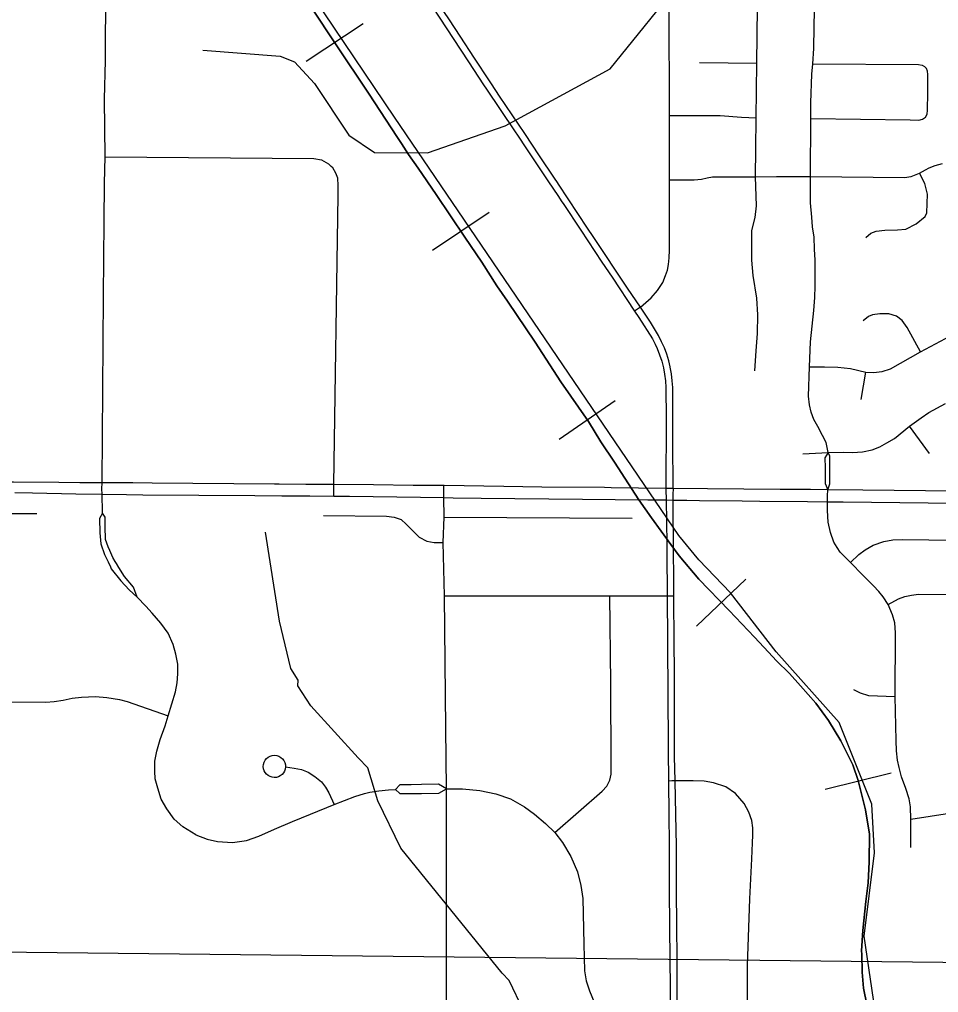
# Model space of a CAD drawing. Extents: x -1403959 to 81668, y -1400582 to 11018.
# Drawn here: x 6440.3 to 6538.1, y 8471.5 to 8575.1 of the extents above; entities that cross this region are included whole.
import ezdxf

# ---------------------------------------------------------------- set-up
doc = ezdxf.new("R2010")
doc.units = 0
for name, color, linetype in [('tdCiSectNmbr', 7, 'Continuous'), ('tdCiSectTwpRng', 7, 'Continuous'), ('tdCoSecRteBand', 7, 'Continuous'), ('tdCoSurfBitum', 7, 'Continuous'), ('tdCoTwpNameTxt', 7, 'Continuous')]:
    doc.layers.add(name, color=color, linetype=linetype)

msp = doc.modelspace()

# ---------------------------------------------------------------- linework, layer by layer
at = {"layer": 'tdCiSectNmbr'}
for points in [[(6509.4, 8549.02), (6509.47, 8549.72), (6509.5, 8550.53), (6509.48, 8554.01), (6509.48, 8558.02), (6509.48, 8564.89), (6509.46, 8576.52), (6509.47, 8590.78), (6509.47, 8596.85), (6509.47, 8596.98), (6509.47, 8600.38), (6509.49, 8608.58), (6509.51, 8617.3)], [(6484.3, 8576.37), (6486.47, 8573.07)], [(6487.22, 8573.31), (6486.07, 8575.05), (6484.94, 8576.73)], [(6488.74, 8570.99), (6487.22, 8573.31)], [(6486.47, 8573.07), (6486.48, 8573.06)], [(6486.48, 8573.06), (6488.09, 8570.6)], [(6488.09, 8570.6), (6489.7, 8568.14)], [(6490.35, 8568.55), (6488.74, 8570.99)], [(6489.7, 8568.14), (6490, 8567.68), (6492.98, 8563.25)], [(6490.56, 8568.23), (6490.35, 8568.55)], [(6494.08, 8562.95), (6491.41, 8566.94), (6490.56, 8568.23)], [(6492.98, 8563.25), (6493.38, 8562.66)], [(6495.66, 8560.59), (6494.08, 8562.95)], [(6493.38, 8562.66), (6494.2, 8561.43), (6495.04, 8560.17)], [(6495.04, 8560.17), (6496.62, 8557.82)], [(6497.26, 8558.2), (6495.66, 8560.59)], [(6496.62, 8557.82), (6497.6, 8556.36)], [(6497.57, 8557.74), (6497.26, 8558.2)], [(6498.71, 8556.01), (6497.69, 8557.56), (6497.57, 8557.74)], [(6497.6, 8556.36), (6498.04, 8555.7)], [(6498.04, 8555.7), (6498.16, 8555.51), (6500.05, 8552.67)], [(6500.78, 8552.88), (6498.71, 8556.01)], [(6500.05, 8552.67), (6502.3, 8549.28)], [(6502.99, 8549.56), (6501.36, 8552.01), (6500.78, 8552.88)], [(6503.39, 8548.96), (6502.99, 8549.56)], [(6502.3, 8549.28), (6503.39, 8547.65)], [(6504.1, 8547.89), (6503.39, 8548.96)], [(6506.41, 8544.46), (6507.55, 8545.48), (6508.23, 8546.24), (6508.77, 8547.09), (6509.08, 8547.85), (6509.29, 8548.42), (6509.4, 8549.02)], [(6503.39, 8547.65), (6505.77, 8544.05)], [(6506.41, 8544.46), (6505.03, 8546.5), (6504.1, 8547.89)], [(6506.41, 8544.46), (6505.77, 8544.05), (6506.22, 8543.37), (6507.68, 8541.11), (6507.95, 8540.53)], [(6508.65, 8540.8), (6508.32, 8541.44), (6507.47, 8542.89), (6506.41, 8544.46)], [(6507.95, 8540.53), (6508.18, 8540.06), (6508.44, 8539.4), (6508.66, 8538.72), (6508.84, 8538.03), (6508.97, 8537.34)], [(6509.56, 8538.13), (6509.41, 8538.77), (6509.2, 8539.46), (6508.95, 8540.14), (6508.65, 8540.8)], [(6509.7, 8537.36), (6509.57, 8538.07), (6509.56, 8538.13)], [(6508.97, 8537.34), (6509.06, 8536.64), (6509.11, 8535.93), (6509.14, 8532.61), (6509.11, 8525.18), (6509.11, 8525.05), (6509.13, 8523.95), (6509.21, 8519.28), (6509.21, 8518.33)], [(6509.85, 8535.12), (6509.85, 8535.91), (6509.78, 8536.64), (6509.7, 8537.36)], [(6509.83, 8530.2), (6509.83, 8530.44), (6509.85, 8535.12)], [(6509.88, 8524.63), (6509.9, 8525.07), (6509.89, 8525.18), (6509.83, 8530.2)], [(6444.51, 8525.8), (6439.67, 8525.84), (6438.14, 8525.86)], [(6449.09, 8525.77), (6446.73, 8525.78), (6444.51, 8525.8)], [(6454.44, 8525.74), (6452.36, 8525.76), (6449.1, 8525.77), (6449.09, 8525.77)], [(6467.96, 8525.63), (6467.46, 8525.64), (6454.44, 8525.74)], [(6470.78, 8525.6), (6467.96, 8525.63)], [(6471.13, 8525.6), (6470.78, 8525.6)], [(6477.97, 8525.55), (6473.78, 8525.61), (6473.77, 8525.61), (6472.19, 8525.59), (6471.13, 8525.6)], [(6485.46, 8525.49), (6482.2, 8525.49), (6477.97, 8525.55)], [(6491.87, 8525.39), (6485.5, 8525.49), (6485.48, 8525.49), (6485.46, 8525.49)], [(6439.83, 8524.74), (6441.68, 8524.7)], [(6441.68, 8524.7), (6446.31, 8524.62)], [(6446.31, 8524.62), (6449.1, 8524.57), (6451.7, 8524.53)], [(6451.7, 8524.53), (6453.43, 8524.5), (6465.34, 8524.42)], [(6502.56, 8525.26), (6495.9, 8525.33), (6491.87, 8525.39)], [(6509.43, 8525.18), (6509.11, 8525.18), (6503.27, 8525.25), (6502.56, 8525.26)], [(6513.55, 8525.15), (6509.89, 8525.18), (6509.43, 8525.18)], [(6509.93, 8518.33), (6509.88, 8523.94), (6509.87, 8524.31), (6509.88, 8524.63)], [(6521.27, 8525.08), (6513.55, 8525.15)], [(6526.3, 8525.03), (6524.51, 8525.05), (6521.27, 8525.08)], [(6530.06, 8525), (6526.34, 8525.03), (6526.3, 8525.03)], [(6546.76, 8524.83), (6530.06, 8525)], [(6465.34, 8524.42), (6468.23, 8524.4)], [(6468.23, 8524.4), (6468.56, 8524.4)], [(6468.56, 8524.4), (6471.2, 8524.38)], [(6471.2, 8524.38), (6473.78, 8524.37), (6475.1, 8524.36), (6475.43, 8524.35)], [(6475.43, 8524.35), (6483, 8524.24)], [(6483, 8524.24), (6485.47, 8524.2), (6486.46, 8524.19), (6489.44, 8524.15)], [(6489.44, 8524.15), (6500.24, 8524.04)], [(6500.24, 8524.04), (6507.17, 8523.97)], [(6507.17, 8523.97), (6509.13, 8523.95), (6509.88, 8523.94), (6511.32, 8523.92)], [(6511.32, 8523.92), (6512.69, 8523.91), (6517.21, 8523.86)], [(6517.21, 8523.86), (6519.11, 8523.84)], [(6519.11, 8523.84), (6524.18, 8523.78)], [(6524.18, 8523.78), (6526.3, 8523.75), (6527.97, 8523.74)], [(6527.97, 8523.74), (6543.04, 8523.56), (6544.81, 8523.55)], [(6509.21, 8518.33), (6509.25, 8513.75), (6509.25, 8513.75)], [(6509.96, 8513.76), (6509.95, 8515.84), (6509.93, 8518.33)], [(6509.25, 8513.75), (6509.28, 8508.97), (6509.28, 8508.62)], [(6510, 8508.62), (6509.96, 8513.73), (6509.96, 8513.76)], [(6509.28, 8508.62), (6509.35, 8497.88), (6509.35, 8497.32)], [(6510.02, 8497.32), (6510.02, 8505.85), (6510, 8508.62)], [(6509.35, 8497.32), (6509.38, 8494.03)], [(6510.08, 8494.04), (6510.02, 8496.66), (6510.02, 8497.32)], [(6509.38, 8494.03), (6509.38, 8494.03), (6509.42, 8490.44)], [(6510.16, 8490.46), (6510.08, 8494.04), (6510.08, 8494.04)], [(6509.42, 8490.44), (6509.45, 8487.31), (6509.47, 8482.42)], [(6510.24, 8486.09), (6510.23, 8487.12), (6510.16, 8490.46)], [(6510.25, 8482.42), (6510.24, 8486.09)], [(6509.47, 8482.42), (6509.5, 8478.61)], [(6510.27, 8478.61), (6510.25, 8482.42)], [(6509.5, 8478.61), (6509.52, 8474.96), (6509.55, 8472.17)], [(6510.3, 8472.17), (6510.29, 8475.16), (6510.27, 8478.61)], [(6509.55, 8472.17), (6509.61, 8467.78), (6509.64, 8466.76), (6509.64, 8466.75)], [(6510.32, 8466.77), (6510.3, 8472.17)]]:
    msp.add_lwpolyline(points, dxfattribs=at)
at = {"layer": 'tdCiSectTwpRng'}
for points in [[(6518.57, 8537.69), (6518.7, 8539.84), (6518.85, 8541.68), (6518.9, 8543.67), (6518.77, 8545.44), (6518.39, 8547.85), (6518.27, 8549.46), (6518.24, 8552.64), (6518.6, 8554), (6518.75, 8555.27), (6518.65, 8558.35), (6518.69, 8561.29), (6518.71, 8564.64), (6518.8, 8570.46), (6518.85, 8576.36), (6518.9, 8577.46), (6518.96, 8578.32), (6519.16, 8579.36), (6519.47, 8580.53), (6520.04, 8581.86), (6520.93, 8583.35), (6521.71, 8584.3), (6524.03, 8586.68)], [(6449.46, 8570.72), (6449.55, 8586.16)], [(6524.74, 8570.38), (6524.87, 8572), (6524.89, 8574.3), (6524.94, 8576.05), (6524.95, 8576.29), (6524.95, 8578.64)], [(6449.37, 8566.62), (6449.46, 8570.72)], [(6512.69, 8570.53), (6518.8, 8570.46)], [(6526.38, 8528.99), (6526.18, 8530.06), (6525.79, 8530.83), (6525.27, 8531.76), (6524.84, 8532.51), (6524.58, 8533.28), (6524.38, 8534.09), (6524.29, 8535.01), (6524.38, 8538.13), (6524.5, 8540.77), (6524.84, 8544.12), (6524.96, 8545.51), (6524.98, 8546.71), (6525.01, 8548.24), (6525.01, 8549.49), (6524.94, 8550.65), (6524.88, 8551.92), (6524.72, 8553.02), (6524.63, 8554.05), (6524.5, 8555.59), (6524.49, 8558.37), (6524.53, 8564.54), (6524.54, 8566.22), (6524.65, 8569.26), (6524.74, 8570.38)], [(6524.74, 8570.38), (6536, 8570.31), (6536.39, 8570.23), (6536.64, 8570.09)], [(6536.64, 8570.09), (6536.76, 8569.96)], [(6524.53, 8564.54), (6535.11, 8564.41), (6536.04, 8564.39), (6536.42, 8564.48), (6536.75, 8564.7), (6536.93, 8565.01), (6536.95, 8565.45), (6536.97, 8567.29), (6536.97, 8569.24), (6536.96, 8569.61), (6536.86, 8569.86), (6536.76, 8569.96)], [(6449.43, 8560.49), (6449.37, 8566.62)], [(6509.48, 8564.89), (6514.88, 8564.89), (6517.16, 8564.71), (6518.71, 8564.64)], [(6449.24, 8545.63), (6449.33, 8553.59), (6449.37, 8557.68), (6449.43, 8560.49)], [(6449.43, 8560.49), (6471.62, 8560.28), (6472.47, 8560.16), (6473.2, 8559.72), (6473.48, 8559.46)], [(6509.48, 8558.02), (6512.11, 8558.04), (6512.88, 8558.09), (6513.51, 8558.25), (6514.06, 8558.34), (6518.65, 8558.35), (6520.89, 8558.39), (6524.49, 8558.37), (6534.52, 8558.26), (6535.22, 8558.38), (6536.09, 8558.73), (6536.73, 8559.1), (6537.11, 8559.29), (6537.76, 8559.55), (6538.53, 8559.77)], [(6473.66, 8559.29), (6473.48, 8559.46)], [(6473.78, 8524.39), (6473.77, 8525.04), (6473.77, 8525.61), (6474.21, 8556.38), (6474.23, 8557.44), (6474.19, 8558.19), (6473.98, 8558.74), (6473.66, 8559.29)], [(6530.39, 8551.88), (6530.93, 8552.35), (6531.49, 8552.57), (6532.4, 8552.67), (6533.76, 8552.69), (6534.65, 8552.77), (6535.74, 8553.34), (6536.7, 8554.12), (6536.87, 8554.51), (6536.94, 8556.51), (6536.86, 8556.93), (6536.65, 8557.64), (6536.09, 8558.73)], [(6449.09, 8525.12), (6449.1, 8525.77), (6449.24, 8545.63)], [(6536.2, 8539.71), (6534.8, 8542.3), (6534.25, 8543.04), (6533.64, 8543.53), (6532.82, 8543.77), (6531.88, 8543.77), (6531.11, 8543.67), (6530.67, 8543.47), (6530.1, 8543.01)], [(6524.38, 8538.13), (6525.99, 8538.13), (6527.39, 8538.09), (6528.75, 8537.93), (6530.37, 8537.56), (6531.22, 8537.52), (6532.11, 8537.64), (6533.02, 8537.91), (6536.2, 8539.71), (6538.88, 8541.14), (6540, 8541.72), (6541.23, 8542.02), (6541.89, 8542.1), (6542.94, 8542.1), (6548.97, 8542.02), (6550.12, 8542.01), (6550.94, 8542.14), (6551.68, 8542.34), (6552.02, 8542.46)], [(6529.9, 8534.65), (6530.37, 8537.56)], [(6523.67, 8528.85), (6525.02, 8528.92), (6526.38, 8528.99), (6528, 8529.05), (6528.97, 8528.99), (6530.04, 8529.07), (6531.06, 8529.29), (6531.87, 8529.62), (6532.63, 8530.02), (6533.44, 8530.51), (6535.04, 8531.82), (6536.27, 8532.71), (6537.08, 8533.26), (6538.85, 8534.23)], [(6537.16, 8528.91), (6535.04, 8531.82)], [(6526.38, 8528.99), (6526.04, 8528.43), (6526.05, 8527.37)], [(6526.56, 8526.49), (6526.56, 8528.62), (6526.38, 8528.99)], [(6526.05, 8527.37), (6526.06, 8525.71), (6526.34, 8525.03)], [(6485.46, 8524.81), (6485.48, 8525.49)], [(6526.34, 8525.03), (6526.56, 8525.66), (6526.56, 8526.49)], [(6449.15, 8522.53), (6449.14, 8522.66), (6449.1, 8524.57), (6449.09, 8525.12)], [(6485.69, 8499.67), (6485.55, 8513.74), (6485.41, 8519.41), (6485.51, 8522.12), (6485.47, 8524.2), (6485.46, 8524.81), (6485.46, 8524.81)], [(6526.29, 8524.39), (6526.34, 8525.03)], [(6473.78, 8524.37), (6473.78, 8524.39)], [(6535.19, 8486.97), (6535.19, 8489.97), (6535.15, 8491.29), (6534.99, 8492.14), (6534.65, 8493.23), (6534.18, 8494.47), (6533.94, 8495.49), (6533.76, 8496.26), (6533.66, 8497.25), (6533.6, 8498.36), (6533.51, 8503.04), (6533.54, 8509.79), (6533.46, 8510.88), (6533.23, 8511.71), (6532.75, 8512.81), (6532.22, 8513.64), (6531.78, 8514.21), (6531.21, 8514.82), (6530.06, 8515.95), (6528.74, 8517.28), (6527.67, 8518.41), (6527.33, 8518.88), (6526.98, 8519.47), (6526.64, 8520.48), (6526.38, 8521.59), (6526.31, 8522.83), (6526.3, 8523.75), (6526.29, 8524.39)], [(6433.72, 8512.46), (6433.91, 8512.59), (6434.86, 8513.23), (6436.48, 8514.27), (6436.94, 8514.82), (6437.26, 8515.43), (6437.4, 8515.96), (6437.44, 8516.53), (6437.4, 8517.75), (6437.4, 8521.16), (6437.5, 8521.83), (6437.64, 8522.17), (6437.93, 8522.43), (6438.34, 8522.52), (6442.17, 8522.51)], [(6449.15, 8522.53), (6448.83, 8521.97), (6448.87, 8520.45), (6448.97, 8519.28)], [(6449.93, 8518.57), (6449.76, 8518.97), (6449.45, 8519.76), (6449.42, 8521.14), (6449.42, 8522.11), (6449.15, 8522.53)], [(6472.66, 8522.3), (6479.36, 8522.24), (6480.19, 8522.12), (6480.93, 8521.86), (6481.46, 8521.39), (6482.86, 8520), (6483.68, 8519.57), (6484.45, 8519.43), (6485.41, 8519.41)], [(6485.51, 8522.12), (6505.52, 8522)], [(6448.97, 8519.28), (6449.35, 8518.14), (6449.73, 8517.35)], [(6528.74, 8517.28), (6529.63, 8518.13), (6530.32, 8518.66), (6531.17, 8519.15), (6532.32, 8519.53), (6533.26, 8519.69), (6534.27, 8519.75), (6545.57, 8519.6), (6551.78, 8519.51)], [(6450.5, 8517.4), (6450.25, 8517.83), (6449.93, 8518.57)], [(6449.73, 8517.35), (6449.98, 8516.83)], [(6450.63, 8517.17), (6450.5, 8517.4)], [(6449.98, 8516.83), (6450.08, 8516.62), (6451.08, 8515.34), (6451.98, 8514.37), (6452.84, 8513.62)], [(6452.84, 8513.62), (6452.43, 8514.68), (6451.49, 8515.82), (6450.87, 8516.76), (6450.63, 8517.17)], [(6454.43, 8511.9), (6453.74, 8512.65), (6452.84, 8513.62)], [(6485.55, 8513.74), (6503.13, 8513.76), (6509.25, 8513.75), (6509.63, 8513.75)], [(6497.27, 8488.57), (6502.31, 8492.94), (6502.82, 8493.5), (6503.13, 8494.13), (6503.29, 8494.75), (6503.29, 8495.61), (6503.26, 8504.45), (6503.13, 8513.76)], [(6509.63, 8513.75), (6509.96, 8513.73)], [(6532.75, 8512.81), (6533.88, 8513.42), (6534.53, 8513.66), (6535.26, 8513.81), (6536.01, 8513.91), (6539.56, 8513.88), (6545.61, 8513.91)], [(6459.08, 8488.31), (6457.7, 8489.15), (6456.77, 8489.99), (6455.99, 8491.07), (6455.39, 8492.12), (6455.03, 8493.26), (6454.76, 8494.25), (6454.7, 8495.1), (6454.73, 8496.15), (6454.94, 8497.21), (6455.27, 8498.44), (6455.81, 8499.91), (6456.14, 8500.99), (6456.92, 8503.54), (6457.1, 8504.5), (6457.16, 8505.44), (6457.16, 8506.46), (6456.95, 8507.54), (6456.65, 8508.56), (6456.14, 8509.76), (6455.36, 8510.84), (6454.43, 8511.9)], [(6529.08, 8503.77), (6529.79, 8503.42), (6530.66, 8503.14), (6533.51, 8503.04)], [(6437.47, 8502.49), (6439.5, 8502.48), (6443.11, 8502.43), (6444.01, 8502.51), (6444.95, 8502.64), (6445.9, 8502.84), (6446.91, 8502.97), (6448.41, 8503.02), (6449.59, 8502.94), (6450.97, 8502.72), (6451.77, 8502.51), (6456.14, 8500.99)], [(6484.73, 8427.78), (6484.74, 8428.46), (6484.79, 8431.88), (6484.83, 8433.06), (6484.97, 8434.24), (6485.15, 8435.36), (6485.66, 8437.68), (6485.85, 8439.4), (6485.97, 8440.92), (6486.01, 8442.95), (6485.92, 8455.1), (6485.76, 8469.73), (6485.74, 8482.05), (6485.74, 8493.22), (6485.69, 8499.67)], [(6468.62, 8495.53), (6468.59, 8495.31), (6468.51, 8495.09), (6468.4, 8494.9), (6468.25, 8494.73), (6468.07, 8494.59), (6467.87, 8494.48), (6467.65, 8494.42), (6467.42, 8494.41), (6467.19, 8494.43), (6466.98, 8494.5), (6466.78, 8494.61), (6466.6, 8494.75), (6466.46, 8494.93), (6466.35, 8495.13), (6466.28, 8495.34), (6466.25, 8495.57), (6466.27, 8495.8), (6466.34, 8496.03), (6466.45, 8496.24), (6466.6, 8496.42), (6466.78, 8496.57), (6466.99, 8496.68), (6467.22, 8496.75), (6467.45, 8496.77), (6467.69, 8496.74), (6467.91, 8496.67), (6468.12, 8496.55), (6468.3, 8496.4), (6468.44, 8496.21), (6468.55, 8496), (6468.61, 8495.77), (6468.62, 8495.53)], [(6468.62, 8495.53), (6469.56, 8495.39), (6470.34, 8495.25), (6471.03, 8494.97), (6471.75, 8494.52), (6472.47, 8493.95), (6472.89, 8493.38), (6473.25, 8492.78), (6473.79, 8491.55)], [(6535.19, 8489.97), (6541.34, 8490.94), (6547.5, 8491.85), (6553.92, 8492.91), (6560.85, 8494.03), (6567.3, 8495.03)], [(6481.99, 8493.64), (6480.78, 8493.63), (6480.34, 8493.12)], [(6483.08, 8493.66), (6481.99, 8493.64)], [(6485.74, 8493.22), (6484.9, 8493.69), (6483.08, 8493.66)], [(6509.75, 8494.04), (6509.38, 8494.03)], [(6517.74, 8466.86), (6517.78, 8474.37), (6518.03, 8481.51), (6518.24, 8485.76), (6518.32, 8487.45), (6518.36, 8488.28), (6518.35, 8489.05), (6518.24, 8489.82), (6517.94, 8490.73), (6517.43, 8491.65), (6516.51, 8492.72), (6515.47, 8493.42), (6514.17, 8493.84), (6513.17, 8494.02), (6512.02, 8494.04), (6510.08, 8494.04), (6509.75, 8494.04)], [(6459.08, 8488.31), (6460.28, 8487.86), (6461.39, 8487.59), (6462.98, 8487.5), (6464.48, 8487.71), (6465.77, 8488.16), (6467.46, 8488.91), (6469.38, 8489.72), (6471.27, 8490.5), (6473.79, 8491.55), (6476, 8492.39), (6477.04, 8492.7), (6477.59, 8492.83)], [(6477.59, 8492.83), (6478.57, 8492.99), (6479.58, 8493.09), (6480.34, 8493.12)], [(6480.34, 8493.12), (6480.78, 8492.69), (6482.01, 8492.7)], [(6482.01, 8492.7), (6483.1, 8492.71)], [(6483.1, 8492.71), (6484.94, 8492.73), (6485.74, 8493.22)], [(6485.74, 8493.22), (6487.46, 8493.22), (6489.29, 8493.04), (6491.01, 8492.68), (6492.56, 8492.13), (6494.07, 8491.3), (6495.14, 8490.52), (6496.31, 8489.53), (6497.27, 8488.57), (6498.12, 8487.5), (6499, 8486.01), (6499.71, 8484.35), (6500.07, 8482.92), (6500.25, 8481.52), (6500.37, 8476.67), (6500.43, 8473.82), (6500.61, 8472.78), (6500.97, 8471.69), (6501.9, 8469.47)]]:
    msp.add_lwpolyline(points, dxfattribs=at)
at = {"layer": 'tdCoSecRteBand'}
for p, q in [((6480.22, 8564.7), (6422.58, 8650.22)), ((6470.83, 8570.67), (6476.87, 8574.68)), ((6484.28, 8550.54), (6490.29, 8554.6)), ((6497.76, 8530.41), (6503.71, 8534.55)), ((6512.38, 8510.52), (6517.63, 8515.53)), ((6526.05, 8493.16), (6533.09, 8494.91))]:
    msp.add_line(p, q, dxfattribs=at)
for points in [[(6530.49, 8470.24), (6530.15, 8471.97), (6529.98, 8473.68), (6529.95, 8475.59), (6529.94, 8475.95), (6530.05, 8478.12), (6530.4, 8481.2), (6530.63, 8483.21), (6530.74, 8485.42), (6530.76, 8488.39), (6530.34, 8490.96), (6529.56, 8494.09), (6528.99, 8495.77), (6527.73, 8498.3), (6526.42, 8500.49), (6525.05, 8502.31), (6523.45, 8504.16), (6522.27, 8505.49), (6520.87, 8506.82), (6520.01, 8507.75), (6518.55, 8509.36), (6515.83, 8512.17), (6512.62, 8515.53), (6510.51, 8518.02), (6509.65, 8519.2), (6507.58, 8522.06), (6506.21, 8523.97), (6503.65, 8527.99), (6502.2, 8530.13), (6500.86, 8532.31), (6497.92, 8536.53), (6495.19, 8540.73), (6492.25, 8545.12), (6491.12, 8546.74), (6489.53, 8549.27), (6487.72, 8551.93), (6484.64, 8556.48), (6482.73, 8559.27), (6481.72, 8560.73), (6480.97, 8561.88), (6480.46, 8562.63), (6477.53, 8567.16), (6473.96, 8572.51), (6468.98, 8580.04)], [(6468.98, 8580.04), (6473.96, 8572.51), (6477.53, 8567.16), (6480.46, 8562.63), (6480.97, 8561.88), (6481.72, 8560.73), (6482.73, 8559.27), (6484.64, 8556.48), (6487.72, 8551.93), (6489.53, 8549.27), (6491.12, 8546.74), (6492.25, 8545.12), (6495.19, 8540.73), (6497.92, 8536.53), (6500.86, 8532.31), (6502.2, 8530.13), (6503.65, 8527.99), (6506.21, 8523.97), (6507.58, 8522.06), (6509.65, 8519.2), (6510.51, 8518.02), (6512.62, 8515.53), (6515.83, 8512.17), (6518.55, 8509.36), (6520.01, 8507.75), (6520.87, 8506.82), (6522.27, 8505.49), (6523.45, 8504.16), (6525.05, 8502.31), (6526.42, 8500.49), (6527.73, 8498.3), (6528.99, 8495.77), (6529.56, 8494.09), (6530.34, 8490.96), (6530.76, 8488.39), (6530.74, 8485.42), (6530.63, 8483.21), (6530.4, 8481.2), (6530.05, 8478.12), (6529.94, 8475.95), (6529.95, 8475.59), (6529.98, 8473.68), (6530.15, 8471.97), (6530.49, 8470.24)], [(6542.97, 8447.11), (6542.2, 8448.02), (6535.36, 8458.58), (6531.57, 8468.36), (6530.22, 8477.53), (6531.32, 8486.38), (6531.02, 8491.57), (6527.54, 8500.28), (6520.84, 8507.79), (6515.97, 8514.06), (6512.62, 8517.58), (6510.49, 8520.18), (6480.22, 8564.7)]]:
    msp.add_lwpolyline(points, dxfattribs=at)
at = {"layer": 'tdCoSurfBitum'}
for points in [[(6459.81, 8571.84), (6468.05, 8571.2), (6469.58, 8570.58), (6471.71, 8568.28), (6475.35, 8562.77), (6478.09, 8560.93), (6483.74, 8560.91), (6492, 8563.78), (6503.17, 8569.84), (6511.15, 8579.74)], [(6493.95, 8469.59), (6492.44, 8472.81), (6491.68, 8473.57), (6480.88, 8486.89), (6478.45, 8491.94), (6477.4, 8495.45), (6476.34, 8496.51), (6471.32, 8502.02), (6469.95, 8504.16), (6469.96, 8504.77), (6469.2, 8506), (6467.99, 8511.04), (6466.5, 8520.51)]]:
    msp.add_lwpolyline(points, dxfattribs=at)
at = {"layer": 'tdCoTwpNameTxt'}
msp.add_lwpolyline([(6219.4, 8477.86), (6320.74, 8477.14), (6603.6, 8474.05), (6730.56, 8472.6), (6730.56, 8472.6), (6771.22, 8472.14), (6770.7, 8527.23), (6770.27, 8572.73), (6797.68, 8572.07)], dxfattribs=at)

doc.saveas('drawing.dxf')
